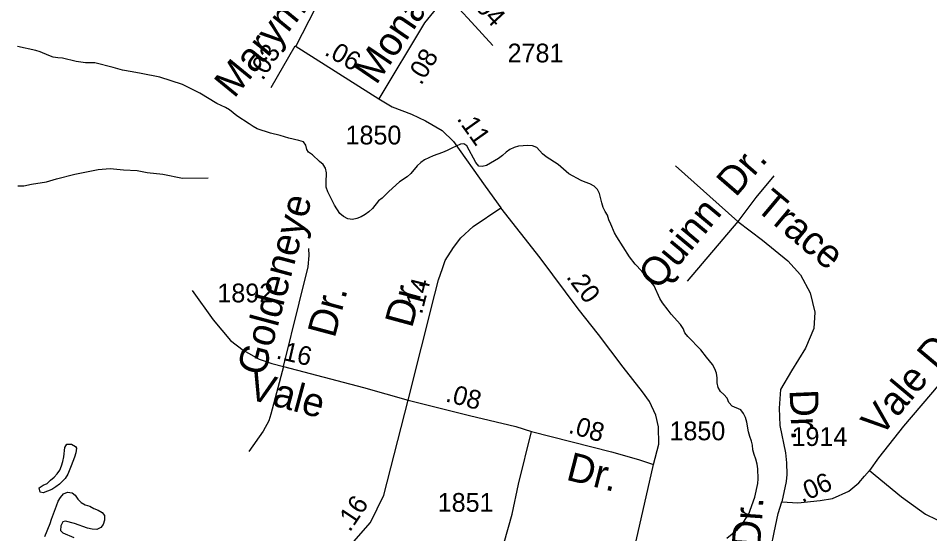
# Model space of a CAD drawing. Extents: x 2290055 to 2389491, y 66597 to 237875.
# Drawn here: x 2361667 to 2364704, y 196160 to 197876 of the extents above; entities that cross this region are included whole.
import ezdxf

# ---------------------------------------------------------------- set-up
doc = ezdxf.new("R2010")
doc.units = 0
for name, color, linetype in [('Exist Hydrographic Creek Single Shore', 7, 'Continuous'), ('Exist Hydrographic Pond Under 1500 Sq Ft', 7, 'Continuous'), ('Exist Road Non-System Type 51', 7, 'Continuous'), ('Exist Road Non-System Type 51 Label', 7, 'Continuous'), ('Exist Road Secondary Mileage Hundredths English Label', 7, 'Continuous'), ('Exist Road Secondary Type 51 Attributed', 7, 'Continuous'), ('Exist Road Secondary Type 51 Label', 7, 'Continuous'), ('Exist Road Secondary Type 51 Number Label', 7, 'Continuous')]:
    doc.layers.add(name, color=color, linetype=linetype)

msp = doc.modelspace()

# ---------------------------------------------------------------- linework, layer by layer
at = {"layer": 'Exist Hydrographic Creek Single Shore'}
for points in [[(2363267, 197409.1), (2363227, 197386.3), (2363212.5, 197382.3), (2363201, 197384), (2363191.2, 197395.8), (2363160.7, 197451.4), (2363151.5, 197458), (2363140.5, 197456.6), (2363111.2, 197443.6), (2363095.5, 197435.8), (2363080, 197429.4), (2363049, 197418.3), (2363020.7, 197404.9), (2363008, 197396), (2362996.2, 197384.6), (2362975, 197359.6), (2362962.5, 197348.4), (2362936.7, 197330.9), (2362901.5, 197299.8), (2362879, 197277.5), (2362867, 197267.8), (2362847, 197242.8), (2362835.2, 197231.8), (2362822.2, 197222.6), (2362809, 197214.9), (2362795, 197209.2), (2362780, 197206.3), (2362764.5, 197208.7), (2362750, 197216), (2362738, 197226.1), (2362720.7, 197253.9), (2362698.5, 197298.2), (2362693, 197313.7), (2362692.2, 197328.9), (2362693.5, 197361.6), (2362690.5, 197376.9), (2362682.2, 197389.6), (2362670.5, 197399.3), (2362647.5, 197421.8), (2362634, 197429.8), (2362628.5, 197439.3), (2362625, 197454), (2362616.5, 197464.5), (2362601.2, 197469.3), (2362568.5, 197476.5), (2362539, 197485.7), (2362507.5, 197493.7), (2362462.2, 197507.9), (2362449, 197515.7), (2362436.2, 197524.7), (2362395, 197551.1), (2362370, 197571), (2362357.2, 197579.2), (2362328, 197592.7), (2362271.7, 197626.2), (2362213.7, 197655.4), (2362138.5, 197679.5), (2362076.5, 197692.6), (2362046, 197697.2), (2362013.5, 197703.7), (2361983.2, 197712.4), (2361922, 197727.8), (2361890.7, 197727.7), (2361859.2, 197731.8), (2361814, 197743), (2361798.5, 197744.4), (2361783.5, 197746.8), (2361769, 197751.5), (2361740, 197764.3), (2361725.7, 197768.5), (2361664, 197782)], [(2364027.5, 196145.2), (2364063.2, 196174.7), (2364074, 196185.4), (2364083.5, 196198.1), (2364091, 196211.2), (2364100, 196223.5), (2364121.2, 196282.2), (2364131, 196327.8), (2364131.5, 196343.3), (2364130.7, 196376.3), (2364129, 196392.1), (2364124.5, 196408.5), (2364118.7, 196424), (2364114.2, 196439.2), (2364113.5, 196454.4), (2364110, 196468.1), (2364104.5, 196483.8), (2364100, 196499.8), (2364094.5, 196531.3), (2364089.2, 196546.7), (2364082.7, 196560.4), (2364073.7, 196572.8), (2364044.7, 196584.8), (2364034.5, 196597), (2364028.2, 196611.1), (2364017.7, 196623), (2364006.5, 196633.4), (2363998.5, 196646.5), (2363995.7, 196662.1), (2363995.2, 196678.6), (2363992.5, 196694.1), (2363987, 196708.7), (2363979.7, 196723.3), (2363959.7, 196747.6), (2363941, 196772.2), (2363897.5, 196816.4), (2363888, 196829.2), (2363881.5, 196843.2), (2363872.7, 196856.6), (2363841.7, 196891.5), (2363832.2, 196903.8), (2363813.5, 196929.2), (2363804.5, 196943.2), (2363785, 196984.9), (2363775, 196997.9), (2363764.2, 197009.3), (2363744.2, 197033.8), (2363722.5, 197057.2), (2363702.7, 197081.5), (2363661.5, 197148), (2363653.7, 197161.3), (2363640.7, 197190.4), (2363634.7, 197204.9), (2363630.2, 197220.2), (2363622.5, 197233.1), (2363615.7, 197246.4), (2363610.5, 197261.8), (2363603, 197292.1), (2363597, 197306.3), (2363585.7, 197316.7), (2363571, 197324.5), (2363556, 197330), (2363542, 197336.2), (2363501, 197358.5), (2363465, 197389.1), (2363425.5, 197414.6), (2363413, 197424.2), (2363394.5, 197445.6), (2363379.5, 197451), (2363364.2, 197452), (2363348.7, 197451.7), (2363333.5, 197450.2), (2363318.5, 197445.9), (2363304.5, 197439.1), (2363291.7, 197430.5), (2363280.5, 197418.8), (2363267, 197409.1)]]:
    msp.add_lwpolyline(points, dxfattribs=at)
at = {"layer": 'Exist Hydrographic Pond Under 1500 Sq Ft'}
for points in [[(2361750.2, 196296.1), (2361740.2, 196297.9), (2361736.7, 196312.7), (2361749.5, 196321.2), (2361763.5, 196327.1), (2361774.2, 196338.5), (2361786.5, 196348.2), (2361796.5, 196360), (2361805.5, 196372.2), (2361810.7, 196386.4), (2361815, 196400.8), (2361818, 196415.8), (2361822, 196446.6), (2361828, 196457.8), (2361843.5, 196458.4), (2361857, 196451), (2361861.2, 196444.4), (2361858.2, 196429.7), (2361854, 196414.9), (2361842.5, 196386.6), (2361832.2, 196358.2), (2361822.5, 196343.7), (2361803.7, 196324.8), (2361791.5, 196315.7), (2361778.5, 196307.7), (2361750.2, 196296.1)], [(2361755, 196151.1), (2361772.7, 196194.6), (2361777, 196209.1), (2361794.5, 196253.2), (2361799.5, 196268.1), (2361807.2, 196281.2), (2361817, 196292.7), (2361831, 196297.9), (2361846.2, 196295.8), (2361856.7, 196288.2), (2361865.5, 196274.9), (2361876.7, 196264.1), (2361890, 196256.2), (2361905, 196251.3), (2361918.5, 196244.2), (2361933, 196238.3), (2361946.5, 196231.1), (2361954.5, 196220.8), (2361954, 196205.4), (2361949.5, 196190.9), (2361942, 196181.1), (2361928, 196174.4), (2361913, 196175.6), (2361897.7, 196179), (2361853.7, 196194), (2361824.5, 196201.6), (2361815.2, 196199.7), (2361808.5, 196186), (2361807.5, 196170.8), (2361815.5, 196163), (2361851.7, 196147.5)]]:
    msp.add_lwpolyline(points, dxfattribs=at)
at = {"layer": 'Exist Road Non-System Type 51'}
for points in [[(2361665.2, 197317.8), (2361685.2, 197318.6), (2361711, 197323.7), (2361760.7, 197331.6), (2361794.3, 197341), (2361855.7, 197357.4), (2361933.1, 197372.5), (2361973, 197376.1), (2362017.2, 197371.8), (2362063.3, 197369.7), (2362095.6, 197362.9), (2362147.8, 197357), (2362214.4, 197343.6), (2362299.6, 197344.4)], [(2363855.9, 197385.1), (2364064.6, 197199.8), (2364146.2, 197137.8), (2364230.9, 197069), (2364273.3, 197022.1), (2364305, 196962.3), (2364320.1, 196897.3), (2364317.1, 196842.8), (2364289.9, 196777.8), (2364243, 196702.1), (2364206.7, 196640.1), (2364202.2, 196578.1), (2364203.7, 196519.9), (2364222.6, 196429.9), (2364226.4, 196396.6), (2364227.9, 196357.2), (2364225.6, 196333.8), (2364210.5, 196266.5)], [(2364184, 197351.9), (2364123.6, 197279.3), (2364064.6, 197199.8), (2363895.2, 197000.9)], [(2362550.3, 196717.2), (2362602.1, 196927.4), (2362633.1, 197048.1), (2362636.2, 197086.7), (2362634.6, 197110)], [(2362550.3, 196717.2), (2362507.8, 196557.6), (2362501.6, 196535.9), (2362483.1, 196501.9), (2362435.1, 196433.8)], [(2364796.4, 196729.4), (2364616.5, 196517.6), (2364533.3, 196413.2), (2364503.1, 196370.9)]]:
    msp.add_lwpolyline(points, dxfattribs=at)
at = {"layer": 'Exist Road Secondary Type 51 Attributed'}
for points in [[(2363283.1, 198388.3), (2363249.8, 198377), (2363174, 198352.1), (2363014.2, 198300.3), (2362877.3, 198150.8), (2362656.4, 197908.3), (2362591.2, 197783.6)], [(2363094.4, 197952.4), (2363019.9, 197860.2), (2362868.4, 197608)], [(2363094.4, 197952.4), (2363177.3, 197862.5), (2363247.6, 197785.4)], [(2362509, 197645.3), (2362589.8, 197784.2)], [(2362589.8, 197784.2), (2362868.4, 197608)], [(2362868.4, 197608), (2362912.7, 197581.5), (2362976.8, 197556.2), (2363023.7, 197534.6), (2363078.9, 197501.8), (2363116.9, 197465.3), (2363222.4, 197316.5), (2363274.8, 197245)], [(2362965.6, 196604.7), (2363055, 196957.3), (2363066.9, 197005.7), (2363079.6, 197043), (2363089.3, 197069.1), (2363116.9, 197113.1), (2363141.4, 197145.1), (2363181.8, 197182.4), (2363274.8, 197245)], [(2363782.9, 196390.8), (2363800.8, 196458.3), (2363800, 196515.7), (2363791.1, 196555.2), (2363770.2, 196599.9), (2363746.4, 196631.9), (2363681.6, 196715), (2363599.6, 196823.5), (2363532.6, 196908.5), (2363405.2, 197078.8), (2363274.8, 197245)], [(2362245.9, 196969.2), (2362316, 196872.3), (2362374.1, 196803.7), (2362415.8, 196770.9), (2362469.4, 196741.1), (2362511.3, 196726.8), (2362550.3, 196717.2), (2362817.4, 196647.2), (2362965.6, 196604.7)], [(2362555, 195888), (2362622.4, 195953.6), (2362699.1, 196036.2), (2362840.3, 196197.9), (2362885, 196289), (2362965.6, 196604.7)], [(2362965.6, 196604.7), (2363170.5, 196554.1), (2363324.7, 196516.8), (2363376.9, 196500.4)], [(2364503.1, 196370.9), (2364609.7, 196282.4), (2364689.1, 196224.9), (2364726.1, 196207.5), (2364780.6, 196199.2), (2364825.9, 196200.7), (2364874.3, 196213.9), (2364915.1, 196232.8), (2364956, 196263.8), (2364997.5, 196314.5), (2365033.1, 196359.9), (2365107.9, 196451.8), (2365186.5, 196545.2), (2365228.1, 196595.9)], [(2362868.6, 195584.8), (2363061.7, 195782.5), (2363120.7, 195847.4), (2363194.4, 195924.1), (2363241.5, 195974.2), (2363259.2, 196012.6), (2363276.9, 196071.6), (2363285.7, 196130.6), (2363312.3, 196225), (2363332.9, 196325.3), (2363376.9, 196500.4)], [(2363376.9, 196500.4), (2363643.6, 196432.9), (2363733, 196407.2), (2363782.9, 196390.8)], [(2363192.9, 195275), (2363247.4, 195337), (2363330, 195419.6), (2363427.3, 195522.8), (2363530.4, 195629), (2363580.6, 195685.1), (2363610, 195726.4), (2363630.7, 195776.6), (2363642.5, 195829.7), (2363666, 195918.2), (2363695.5, 196018.5), (2363725, 196136.5), (2363782.9, 196390.8)], [(2364210.5, 196266.5), (2364264.5, 196263.3), (2364338.3, 196270.3), (2364379.9, 196277.8), (2364433.5, 196301.3), (2364467.6, 196329.3), (2364485.7, 196351.2), (2364503.1, 196370.9)], [(2364306.4, 195793.7), (2364230.6, 195880.9), (2364196.7, 195939.8), (2364174.1, 195996.4), (2364165, 196066.6), (2364185.4, 196164), (2364199, 196227.4), (2364210.5, 196266.5)]]:
    msp.add_lwpolyline(points, dxfattribs=at)

# ---------------------------------------------------------------- texts
at = {"layer": 'Exist Road Non-System Type 51 Label'}
for s, rotation, p in [('Dr.', 49.1015, (2364056.8, 197277.7)), ('Goldeneye', 74.9942, (2362486.5, 196681.5)), ('Trace', 320.0375, (2364118.5, 197241.9)), ('Quinn', 50.1089, (2363797.5, 196967.4)), ('Dr.', 74.9942, (2362720.8, 196808.7)), ('Vale Dr.', 50.0572, (2364540.4, 196479.6)), ('Dr.', 272.4875, (2364236.2, 196638.6))]:
    msp.add_text(s, height=95, rotation=rotation, dxfattribs=at).set_placement(p)
at = {"layer": 'Exist Road Secondary Mileage Hundredths English Label'}
for s, rotation, p in [('.04', 312.6618, (2363170.6, 197928.3)), ('.03', 57.8114, (2362481.1, 197666.2)), ('.06', 330.3475, (2362683.5, 197755.7)), ('.08', 58.99, (2363008.8, 197650.5)), ('.11', 305.3506, (2363125.9, 197541.2)), ('.20', 306.9727, (2363490.4, 197014.3)), ('.14', 75.7705, (2363011.5, 196888.2)), ('.16', 346.8873, (2362523.2, 196744.2)), ('.08', 345.3696, (2363087.3, 196601.1)), ('.08', 343.6951, (2363496.7, 196496.8)), ('.06', 23.975, (2364277.9, 196262.5)), ('.16', 56.3582, (2362771.5, 196163.3))]:
    msp.add_text(s, height=62.5, rotation=rotation, dxfattribs=at).set_placement(p)
at = {"layer": 'Exist Road Secondary Type 51 Label'}
for s, rotation, p in [('Marymount', 50.7345, (2362386, 197606.7)), ('Monarch', 55.7968, (2362859.1, 197651.1)), ('Dr.', 74.8453, (2362978.3, 196842)), ('Vale', 344.92, (2362427.5, 196610.2)), ('Dr.', 345.7799, (2363488.5, 196340.7)), ('Trace Dr.', 86.0575, (2364113.5, 195751.9))]:
    msp.add_text(s, height=95, rotation=rotation, dxfattribs=at).set_placement(p)
at = {"layer": 'Exist Road Secondary Type 51 Number Label'}
for s, p in [('2781', (2363297, 197729)), ('1850', (2362757.1, 197455.9)), ('1892', (2362330.1, 196930.2)), ('1850', (2363836.3, 196471.2)), ('1914', (2364243, 196452.3)), ('1851', (2363064.2, 196233))]:
    msp.add_text(s, height=62.5, dxfattribs=at).set_placement(p)

doc.saveas('drawing.dxf')
